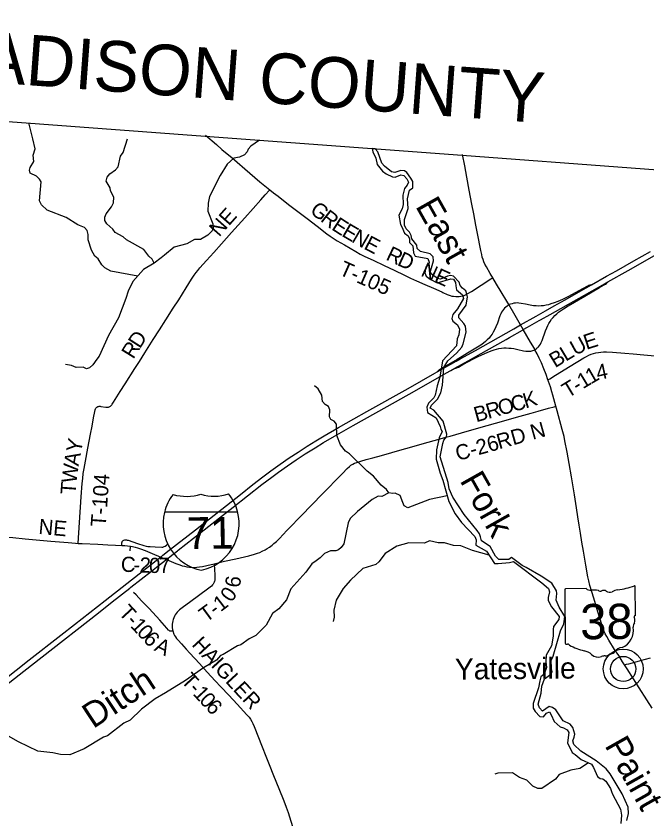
# Model space of a CAD drawing. Extents: x -51392 to 1635000, y 156707 to 696232.
# Drawn here: x 124053 to 136510, y 535301 to 551154 of the extents above; entities that cross this region are included whole.
import ezdxf

# ---------------------------------------------------------------- set-up
doc = ezdxf.new("R2010")
doc.units = 0
for name, color, linetype in [('GM_X_Adjacent_County', 7, 'Continuous'), ('GM_X_Adjacent_County_Text', 7, 'Continuous'), ('GM_X_County', 7, 'Continuous'), ('GM_X_County_Road', 7, 'Continuous'), ('GM_X_County_Road_Text', 7, 'Continuous'), ('GM_X_Interchange_Ramps', 7, 'Continuous'), ('GM_X_Interstate_Route', 7, 'Continuous'), ('GM_X_Interstate_Shield', 7, 'Continuous'), ('GM_X_Minor_River', 7, 'Continuous'), ('GM_X_Minor_River_Text', 7, 'Continuous'), ('GM_X_State_Route', 7, 'Continuous'), ('GM_X_State_Shield', 7, 'Continuous'), ('GM_X_Township', 7, 'Continuous'), ('GM_X_Township_Road', 7, 'Continuous'), ('GM_X_Township_Road_Text', 7, 'Continuous'), ('GM_X_Unincorporated', 7, 'Continuous'), ('GM_X_Unincorporated_Text', 7, 'Continuous')]:
    doc.layers.add(name, color=color, linetype=linetype)

msp = doc.modelspace()

# ---------------------------------------------------------------- linework, layer by layer
at = {"layer": 'GM_X_Adjacent_County'}
msp.add_lwpolyline([(96623, 551154), (109974, 550151), (113344, 549888), (113818, 549851), (117011, 549602), (121021, 549289), (121855, 549224), (127787, 548783), (132864, 548406), (139538, 547909), (147829, 547293), (153416, 546885), (154887, 546778), (157022, 546663), (159649, 546538), (163080, 546381), (166694, 546239), (167692, 546175), (177006, 545575)], dxfattribs=at)
at = {"layer": 'GM_X_County'}
msp.add_lwpolyline([(96623, 551154), (109974, 550151), (113344, 549888), (113818, 549851), (117011, 549602), (121021, 549289), (121855, 549224), (127787, 548783), (132864, 548406), (139538, 547909), (147829, 547293), (153416, 546885), (154887, 546778), (157022, 546663), (159649, 546538), (163080, 546381), (166694, 546239), (167692, 546175), (177006, 545575)], dxfattribs=at)
at = {"layer": 'GM_X_County_Road'}
for points in [[(132627, 542862), (132959, 542956), (133354, 543067), (133685, 543161), (133938, 543232), (134222, 543312), (134364, 543353), (134569, 543411), (134680, 543441), (134710, 543449)], [(127968, 540339), (128169, 540388), (128393, 540438), (128649, 540499), (128760, 540527), (128823, 540547), (128868, 540565), (128913, 540586), (128972, 540615), (129014, 540640), (129055, 540667), (129108, 540707), (129146, 540738), (129195, 540782), (129253, 540840), (129402, 540993), (129721, 541323), (129857, 541465), (130144, 541758), (130224, 541840), (130361, 541982), (130498, 542123), (130589, 542218), (130637, 542263), (130662, 542284), (130676, 542293), (130704, 542309), (130734, 542323), (130780, 542340), (130859, 542364), (130969, 542395), (131096, 542430), (131269, 542479), (131474, 542537), (131632, 542582), (131869, 542647), (132074, 542706), (132312, 542772), (132564, 542844), (132627, 542862)], [(120815, 541135), (120830, 541133), (120865, 541130), (121258, 541098), (121699, 541058), (122026, 541028), (122254, 541009), (122467, 540988), (122957, 540946), (123251, 540920), (123578, 540890), (123823, 540869), (123987, 540855), (124232, 540833), (124738, 540788), (125081, 540756), (125228, 540744), (125279, 540741)], [(126140, 540703), (126144, 540739), (126145, 540756), (126147, 540769), (126151, 540780), (126157, 540788), (126170, 540799), (126184, 540807), (126199, 540812), (126215, 540813), (126232, 540812), (126248, 540808), (126264, 540804), (126451, 540740), (126575, 540699), (126623, 540687), (126655, 540681), (126704, 540677), (126803, 540672), (126934, 540666), (126951, 540668), (126966, 540672), (126981, 540678), (126995, 540687), (127021, 540708), (127060, 540737)], [(125279, 540741), (125359, 540737), (125671, 540724), (125867, 540715), (126015, 540707), (126140, 540703)], [(126140, 540703), (126198, 540697), (126254, 540691), (126313, 540685)], [(126313, 540685), (126354, 540678), (126402, 540667), (126449, 540654), (126512, 540633), (126604, 540599), (126740, 540543), (126909, 540472), (127022, 540424), (127073, 540402), (127209, 540345), (127286, 540317), (127333, 540301), (127380, 540289), (127428, 540279), (127477, 540272), (127526, 540269), (127575, 540268), (127624, 540270), (127673, 540276), (127738, 540286), (127818, 540303), (127968, 540339)], [(136067, 538343), (136108, 538354), (136151, 538366), (136226, 538386), (136386, 538430), (136583, 538483)]]:
    msp.add_lwpolyline(points, dxfattribs=at)
at = {"layer": 'GM_X_Interchange_Ramps'}
for points in [[(135413, 545844), (135397, 545843), (135383, 545840), (135358, 545831), (135347, 545825), (135237, 545765), (135035, 545655), (134947, 545610), (134843, 545560), (134752, 545520), (134676, 545490), (134613, 545469), (134566, 545455), (134518, 545444), (134469, 545435), (134420, 545430), (134371, 545428), (134321, 545430), (134272, 545434), (134207, 545444), (134110, 545464), (134030, 545481), (133981, 545488), (133948, 545490), (133915, 545488), (133883, 545482), (133851, 545474), (133781, 545456)], [(134298, 544565), (134320, 544581), (134346, 544600), (134358, 544612), (134369, 544624), (134389, 544649), (134406, 544677), (134421, 544706), (134440, 544751), (134506, 544936), (134531, 544997), (134551, 545041), (134575, 545084), (134600, 545126), (134629, 545166), (134660, 545204), (134693, 545240), (134729, 545274), (134766, 545305), (134806, 545334), (134860, 545370), (134958, 545430), (135287, 545623), (135574, 545793), (135667, 545845), (135690, 545860), (135709, 545874), (135721, 545885), (135729, 545894), (135736, 545905)], [(133781, 545456), (133748, 545429), (133722, 545408), (133699, 545385), (133677, 545361), (133658, 545334), (133641, 545306), (133626, 545277), (133608, 545232), (133558, 545093), (133528, 545017), (133500, 544958), (133477, 544914), (133452, 544873), (133423, 544833), (133392, 544795), (133358, 544759), (133322, 544726), (133284, 544695), (133231, 544657), (133167, 544617), (132969, 544497), (132865, 544435), (132762, 544375), (132406, 544167), (132393, 544157), (132380, 544143), (132368, 544127)], [(132717, 544200), (132734, 544201), (132743, 544202), (132752, 544205), (132773, 544214), (132789, 544222), (132876, 544272), (133089, 544387), (133162, 544425), (133251, 544466), (133356, 544512), (133432, 544542), (133493, 544563), (133541, 544577), (133588, 544587), (133637, 544595), (133685, 544600), (133734, 544601), (133783, 544599), (133832, 544595), (133881, 544587), (133961, 544571), (134073, 544547), (134121, 544539), (134154, 544536), (134186, 544535), (134202, 544536), (134219, 544538), (134235, 544541), (134298, 544565)]]:
    msp.add_lwpolyline(points, dxfattribs=at)
at = {"layer": 'GM_X_Interstate_Route'}
for points in [[(123501, 537806), (124314, 538443), (124937, 538931), (125206, 539143), (125815, 539616), (126574, 540214), (126821, 540404), (126858, 540433), (126887, 540456), (126909, 540472), (126954, 540507), (127079, 540607), (127595, 541012), (128486, 541710), (128731, 541903), (128925, 542054), (129083, 542172), (129269, 542306), (129444, 542428), (129622, 542544), (129803, 542661), (129970, 542765), (130138, 542865), (130423, 543029), (130722, 543198), (130980, 543343), (131793, 543803), (132322, 544100), (132368, 544127), (132743, 544340), (132821, 544384), (133122, 544553), (133879, 544980), (134015, 545056), (134322, 545229), (134508, 545334), (134679, 545431), (134893, 545553), (135208, 545730), (135413, 545844), (135712, 546015), (135908, 546125), (136250, 546320), (136580, 546504)], [(134408, 545154), (134597, 545261), (135640, 545849), (135736, 545905), (136140, 546131), (136707, 546451)], [(134055, 544954), (134069, 544963), (134154, 545011), (134382, 545140), (134408, 545154)], [(133729, 544769), (133797, 544808), (134055, 544954)], [(132635, 544153), (132717, 544200), (132983, 544349), (133340, 544551), (133729, 544769)], [(131922, 543750), (132554, 544107), (132635, 544153)], [(127256, 540609), (127706, 540962), (128339, 541457), (128908, 541902), (129104, 542051), (129236, 542148), (129410, 542271), (129586, 542391), (129765, 542508), (129959, 542631), (130127, 542733), (130340, 542857), (130711, 543067), (131383, 543445), (131922, 543750)], [(127094, 540481), (127241, 540597), (127256, 540609)], [(126729, 540194), (126829, 540273), (127003, 540409), (127022, 540424), (127048, 540445), (127094, 540481)], [(126321, 539875), (126729, 540194)], [(121071, 535765), (121300, 535945), (121520, 536116), (121791, 536329), (122482, 536876), (123057, 537320), (123178, 537415), (123496, 537664), (124207, 538220), (124568, 538503), (125679, 539373), (125950, 539586), (126299, 539858), (126321, 539875)]]:
    msp.add_lwpolyline(points, dxfattribs=at)
at = {"layer": 'GM_X_Interstate_Shield'}
for p, q in [((126984, 541355), (128427, 541368)), ((128427, 541368), (126984, 541355)), ((128427, 541368), (126984, 541355))]:
    msp.add_line(p, q, dxfattribs=at)
for centre, start, end in [((127895, 541133), 142.2075, 166.3452), ((127420, 542607), 253.5476, 287.5295), ((127968, 542612), 253.5476, 287.5295), ((127520, 541130), 14.7319, 38.8696), ((127895, 541133), 166.3452, 259.0016), ((127520, 541130), 282.0755, 14.7319)]:
    msp.add_arc(centre, 938, start, end, dxfattribs=at)
at = {"layer": 'GM_X_Minor_River'}
msp.add_line((131145, 548535), (131088, 548539), dxfattribs=at)
for points in [[(126457, 546021), (125927, 546115), (125807, 546180), (125746, 546244), (125674, 546361), (125612, 546413), (125541, 546534), (125474, 546735), (125477, 546843), (125456, 546918), (125404, 546978), (125270, 547031), (125046, 547177), (124668, 547320), (124555, 547429), (124513, 547504), (124550, 547884), (124518, 547935), (124455, 547993), (124335, 548052), (124317, 548110), (124332, 548166), (124407, 548282), (124392, 548406), (124431, 548534), (124384, 548729), (124307, 549043)], [(128863, 548705), (128687, 548584), (128634, 548526), (128616, 548470), (128561, 548414), (128463, 548369), (128356, 548348), (128221, 548230), (128081, 548009), (127875, 547590), (127846, 547460), (127843, 547303), (127940, 547050), (127945, 546970), (127923, 546910), (127840, 546826), (127693, 546745), (127578, 546740), (127423, 546655), (127176, 546589), (126982, 546434), (126920, 546380), (126781, 546273), (126573, 546148), (126357, 545913), (126269, 545721), (126224, 545575), (126079, 545197), (125876, 544844), (125692, 544441), (125648, 544379), (125572, 544265), (125504, 544205), (125446, 544186), (125378, 544224), (125241, 544213), (125145, 544252), (125031, 544273)], [(126781, 546273), (126743, 546353), (126677, 546412), (126574, 546543), (126237, 546738), (126171, 546792), (126009, 546882), (125961, 546946), (125846, 547049), (125806, 547114), (125807, 547186), (125831, 547250), (125938, 547385), (125977, 547467), (125984, 547577), (125917, 547704), (125913, 547760), (125832, 547895), (125853, 547975), (125903, 548037), (126020, 548118), (126071, 548174), (126116, 548386), (126169, 548462), (126255, 548732)], [(131088, 548539), (131099, 548474), (131160, 548347), (131181, 548225), (131287, 548094), (131359, 548039), (131485, 547980), (131539, 547976), (131651, 548017), (131707, 548005), (131767, 547938), (131801, 547872), (131778, 547816), (131720, 547750), (131690, 547618), (131699, 547433), (131680, 547347), (131611, 547220), (131646, 547041), (131668, 546991), (131721, 546864), (131795, 546813), (131821, 546755), (131824, 546683), (131888, 546620), (131899, 546482), (131934, 546414), (132181, 546370), (132208, 546293), (132196, 546233), (132145, 546194), (132128, 546085), (132154, 546021), (132228, 545956), (132366, 545885), (132639, 545963), (132691, 545959), (132733, 545891), (132736, 545824), (132752, 545746), (132869, 545651), (132887, 545577), (132769, 545375), (132676, 545258), (132657, 545180), (132679, 545127), (132767, 545057), (132806, 544974), (132799, 544858), (132761, 544780), (132748, 544642), (132471, 544347), (132418, 544021), (132367, 543855), (132329, 543671), (132303, 543613), (132200, 543513), (132167, 543429), (132178, 543325), (132348, 543223), (132425, 543052), (132441, 542998), (132466, 542948), (132411, 542826), (132355, 542588), (132350, 542404), (132426, 542128), (132479, 541992), (132599, 541572), (132725, 541326), (132850, 541155), (133109, 540878), (133137, 540814), (133134, 540704), (133343, 540588), (133498, 540346), (133570, 540342), (133797, 540362), (133873, 540384), (134432, 539963), (134565, 539848), (134587, 539787), (134558, 539673), (134562, 539617), (134625, 539492), (134780, 539297), (134772, 539239), (134666, 539103), (134660, 539043), (134659, 538909), (134625, 538719), (134522, 538537), (134513, 538403), (134530, 538288), (134481, 538162), (134418, 538105), (134394, 538027), (134370, 537891), (134266, 537577), (134267, 537491), (134303, 537422)], [(134710, 537455), (134648, 537502), (134578, 537524), (134447, 537429), (134390, 537494), (134360, 537568), (134422, 537784), (134435, 537924), (134488, 538066), (134605, 538150), (134642, 538203), (134601, 538390), (134656, 538514), (134802, 539018), (134867, 539154), (134886, 539298), (134777, 539485), (134716, 539622), (134733, 539750), (134724, 539802), (134632, 539955), (134423, 540097), (134125, 540264), (134047, 540304), (133836, 540460), (133781, 540421), (133587, 540426), (133523, 540487), (133416, 540680), (133243, 540795), (133223, 540870), (133206, 540930), (133158, 540996), (132900, 541313), (132677, 541653), (132606, 541822), (132585, 541941), (132429, 542451), (132483, 542715), (132501, 542781), (132550, 542843), (132558, 542897), (132485, 543155), (132303, 543372), (132231, 543413), (132254, 543473), (132377, 543588), (132438, 543714), (132473, 543866), (132498, 544215), (132579, 544344), (132751, 544495), (132854, 544617), (132882, 544681), (132944, 544915), (132925, 545031), (132897, 545082), (132794, 545197), (132796, 545247), (132940, 545448), (132967, 545608), (132956, 545665), (132934, 545731), (132866, 545779), (132823, 545834), (132803, 545900), (132688, 546015), (132634, 546032), (132571, 546018), (132436, 545959), (132376, 545971), (132253, 546065), (132237, 546115), (132258, 546183), (132299, 546321), (132287, 546397), (132231, 546456), (132039, 546507), (131976, 546562), (131964, 546630), (131871, 546753), (131857, 546821), (131821, 546887), (131754, 546952), (131724, 547024), (131723, 547135), (131795, 547355), (131780, 547545), (131820, 547719), (131886, 547765), (131891, 547887), (131849, 547955), (131772, 548066), (131720, 548097), (131654, 548103), (131531, 548066), (131467, 548078), (131326, 548188), (131276, 548250), (131199, 548471), (131145, 548535)], [(131416, 541741), (131369, 541807), (131261, 541890), (131114, 542072), (130986, 542167), (130638, 542512), (130558, 542565), (130459, 542686), (130390, 542875), (130378, 543095), (130336, 543156), (130266, 543190), (130244, 543243), (130247, 543377), (130220, 543443), (130156, 543482), (130104, 543546), (130089, 543669), (130018, 543792), (129946, 543852)], [(132567, 541680), (132218, 541607), (131787, 541443), (131717, 541486), (131688, 541550), (131637, 541685), (131541, 541734), (131489, 541724), (131416, 541741), (131278, 541670), (131203, 541676), (131087, 541611), (130792, 541374), (130651, 541235), (130608, 541149), (130527, 540733), (130476, 540659), (130421, 540613), (130367, 540592), (130261, 540596), (130142, 540541), (130061, 540459), (129982, 540396), (129896, 540336), (129778, 540171), (129477, 539844), (129393, 539630), (129239, 539451), (129120, 539358), (128992, 539130), (128790, 538921), (128653, 538858), (128494, 538739), (128426, 538719), (128146, 538551), (128091, 538527), (128008, 538434), (127755, 538287), (127402, 538033), (127003, 537791), (126803, 537674), (126533, 537470), (126305, 537253), (126184, 537190), (125859, 536944), (125783, 536916), (125398, 536684), (125112, 536568), (124928, 536570), (124782, 536605), (124483, 536639), (124101, 536824), (123716, 537041)], [(133393, 540510), (133069, 540600), (132835, 540694), (132694, 540697), (132516, 540750), (132390, 540755), (132220, 540789), (132119, 540745), (131808, 540750), (131575, 540689), (131341, 540544), (131216, 540379), (131157, 540325), (130900, 540249), (130660, 540018), (130514, 539849), (130473, 539787), (130376, 539623), (130330, 539423), (130335, 539287), (130317, 539201)], [(136114, 535273), (136143, 535409), (136138, 535535), (136018, 535798), (135786, 536189), (135705, 536290), (135511, 536451), (135202, 536642), (135064, 536771), (135045, 536844), (135073, 536918), (135088, 536978), (135047, 537104), (134993, 537171), (134853, 537236), (134710, 537455)], [(134303, 537422), (134398, 537323), (134469, 537319), (134525, 537388), (134584, 537418), (134621, 537356), (134676, 537225), (134796, 537120), (134864, 537103), (134936, 537061), (134968, 537006), (134944, 536802), (135037, 536613), (135095, 536571), (135212, 536472), (135414, 536382), (135458, 536318), (135535, 536139), (135587, 536098), (135639, 536094), (135699, 536049), (135792, 535902), (135808, 535844), (135833, 535792), (135989, 535492), (136009, 535374), (135995, 535209)], [(135356, 536408), (135187, 536295), (135010, 536261), (134777, 536176), (134706, 536086), (134438, 535902), (134356, 535899), (134260, 535947), (134142, 536066), (133992, 536118), (133857, 536213), (133568, 536207), (133509, 536187)]]:
    msp.add_lwpolyline(points, dxfattribs=at)
at = {"layer": 'GM_X_State_Route'}
for points in [[(133467, 545987), (133416, 546073), (133342, 546200), (133311, 546258), (133291, 546303), (133274, 546348), (133259, 546395), (133247, 546443), (133231, 546523), (133167, 546861), (133135, 547022), (133090, 547247), (133055, 547441), (133003, 547715), (132955, 547973), (132915, 548195), (132869, 548420)], [(134567, 543938), (134562, 543955), (134556, 543973), (134518, 544079), (134477, 544186), (134426, 544307), (134385, 544397), (134341, 544486), (134298, 544565), (134287, 544587), (134214, 544715), (134069, 544963), (134040, 545013), (134015, 545056), (133907, 545239), (133781, 545456), (133742, 545522), (133633, 545706), (133541, 545861), (133467, 545987)], [(134649, 543669), (134631, 543736), (134603, 543830), (134567, 543938)], [(136613, 537487), (136507, 537653), (136357, 537888), (136243, 538068), (136120, 538262), (136067, 538343), (136031, 538400), (135953, 538525), (135872, 538649), (135759, 538829), (135718, 538900), (135687, 538957), (135666, 539002), (135649, 539047), (135617, 539140), (135541, 539391), (135496, 539549), (135461, 539659), (135420, 539783), (135384, 539909), (135360, 540004), (135342, 540084), (135302, 540310), (135257, 540585), (135228, 540763), (135200, 540942), (135173, 541103), (135145, 541265), (135119, 541444), (135077, 541703), (135019, 542059), (134976, 542318), (134935, 542544), (134891, 542769), (134873, 542849), (134834, 542992), (134735, 543356), (134710, 543449), (134649, 543669)]]:
    msp.add_lwpolyline(points, dxfattribs=at)
at = {"layer": 'GM_X_State_Shield'}
for p, q in [((134888, 539827), (134898, 538770)), ((135310, 539849), (134902, 539845)), ((136285, 539331), (136280, 539884)), ((136285, 539332), (136285, 539331))]:
    msp.add_line(p, q, dxfattribs=at)
for centre, radius, start, end in [((134904, 539829), 16.1, 98.6686, 188.6686), ((135406, 539972), 156, 232.1581, 271.6504), ((135464, 539257), 562, 81.0252, 95.5268), ((135586, 539841), 45.1, 220.3306, 297.6409), ((135654, 539720), 93.8, 55.0052, 119.6797), ((135976, 539532), 297, 97.8847, 121.3074), ((135771, 541294), 1476, 276.383, 289.445), ((136265, 539886), 15.5, 352.4006, 98.2765), ((135773, 539888), 113, 234.3948, 295.3667), ((136269, 539329), 16.6, 290.1424, 8.2727), ((136343, 539101), 105, 137.345, 187.4681), ((136282, 539291), 24, 108.4825, 210.8755), ((136130, 539220), 144, 340.5715, 24.1881), ((135875, 539026), 369, 292.8474, 9.5244), ((134914, 538768), 16.3, 172.4969, 258.8452), ((134916, 538876), 124, 267.8775, 281.1424), ((134943, 538710), 44.8, 30.2869, 93.8103), ((135499, 539664), 1066, 240.9515, 257.737), ((135194, 538298), 334, 47.7227, 76.3745), ((135551, 538710), 212, 231.2389, 286.8304), ((135690, 538632), 113, 269.3156, 316.0878), ((135793, 538531), 31.8, 66.2903, 133.187), ((135778, 538676), 119, 283.4117, 323.8157), ((136036, 538484), 202, 94.9417, 143.1153), ((135677, 538346), 174, 86.2337, 111.7485)]:
    msp.add_arc(centre, radius, start, end, dxfattribs=at)
at = {"layer": 'GM_X_Township'}
msp.add_lwpolyline([(121855, 549224), (127787, 548783), (132864, 548406), (139538, 547909), (147829, 547293)], dxfattribs=at)
at = {"layer": 'GM_X_Township_Road'}
for points in [[(127793, 548799), (128011, 548618), (128119, 548522), (128319, 548352), (128670, 548054), (128870, 547884), (129034, 547747), (129061, 547725)], [(125279, 540741), (125280, 540747), (125306, 541157), (125342, 541664), (125360, 541926), (125369, 542025), (125381, 542122), (125397, 542219), (125424, 542365), (125473, 542622), (125525, 542897), (125555, 543058), (125585, 543219), (125608, 543349), (125616, 543381), (125622, 543396), (125630, 543411), (125640, 543423), (125651, 543434), (125665, 543442), (125681, 543446), (125697, 543448), (125713, 543448), (125730, 543446), (125828, 543432), (125861, 543431), (125877, 543433), (125892, 543437), (125907, 543444), (125920, 543453), (125932, 543464), (125942, 543477), (125951, 543490), (125977, 543533), (126108, 543741), (126205, 543894), (126399, 544198), (126488, 544336), (126593, 544503), (126761, 544765), (126885, 544959), (127008, 545153), (127158, 545388), (127265, 545554), (127414, 545789), (127519, 545956), (127572, 546039), (127611, 546092), (127641, 546131), (127684, 546181), (127815, 546327), (127957, 546486), (128111, 546658), (128307, 546878), (128439, 547025), (128570, 547172), (128734, 547356), (128886, 547527), (128974, 547625), (129055, 547719), (129061, 547725)], [(129061, 547725), (129137, 547665), (129228, 547595), (129332, 547515), (129462, 547416), (129620, 547297), (129802, 547157), (129997, 547006), (130192, 546856), (130258, 546807), (130313, 546770), (130397, 546719), (130539, 546636), (130765, 546502), (130851, 546454), (130938, 546409), (131102, 546332), (131324, 546227), (131517, 546136), (131725, 546037), (131844, 545981), (131963, 545926), (132128, 545852), (132294, 545780), (132458, 545706), (132480, 545697)], [(132480, 545697), (132564, 545659), (132625, 545636), (132656, 545626), (132688, 545620), (132737, 545615), (132770, 545615), (132803, 545616), (132836, 545621), (132868, 545628), (132899, 545638), (132929, 545651), (132973, 545673), (133044, 545715), (133238, 545838), (133431, 545964), (133467, 545987)], [(134556, 543973), (134590, 543994), (134702, 544062), (134997, 544241), (135263, 544403), (135320, 544435), (135364, 544457), (135410, 544476), (135456, 544492), (135503, 544505), (135552, 544514), (135601, 544520), (135650, 544522), (135715, 544522), (135830, 544515), (136075, 544496), (136238, 544482), (136451, 544465), (136663, 544447)], [(126309, 540594), (126313, 540681), (126313, 540685)], [(127968, 540339), (127968, 540331), (127977, 540123), (127980, 540058), (127979, 540042), (127978, 540025), (127975, 540009), (127971, 539994), (127965, 539978), (127959, 539963), (127951, 539949), (127943, 539935), (127933, 539922), (127911, 539897), (127887, 539876), (127835, 539837), (127504, 539597), (127333, 539470), (127282, 539430), (127258, 539408), (127235, 539384), (127215, 539358), (127197, 539331), (127181, 539303), (127167, 539273), (127156, 539242), (127148, 539211), (127142, 539179), (127139, 539146), (127137, 539113), (127139, 539081), (127144, 539038), (127150, 539012)], [(127150, 539012), (127126, 539008), (127107, 539006), (127092, 539011), (127078, 539020), (127066, 539030), (127033, 539066), (126890, 539225), (126679, 539453), (126533, 539608), (126422, 539728), (126375, 539774)], [(127150, 539012), (127171, 538952), (127185, 538922), (127202, 538894), (127220, 538867), (127251, 538829), (127317, 538756), (127415, 538650)], [(127415, 538650), (127485, 538575), (127674, 538370), (127829, 538201), (127984, 538031), (128097, 537912), (128253, 537743), (128421, 537564), (128611, 537359), (128654, 537309), (128683, 537270), (128708, 537227), (128731, 537184), (128757, 537123), (128913, 536726), (128985, 536543), (129052, 536375), (129135, 536161), (129239, 535902), (129338, 535659), (129385, 535536), (129423, 535428), (129537, 535068)]]:
    msp.add_lwpolyline(points, dxfattribs=at)
at = {"layer": 'GM_X_Unincorporated'}
for radius in [393, 249]:
    msp.add_circle((136042, 538262), radius, dxfattribs=at)

# ---------------------------------------------------------------- texts
at = {"layer": 'GM_X_Adjacent_County_Text'}
msp.add_text('MADISON COUNTY', height=1000, rotation=355.7655, dxfattribs=at).set_placement((122226, 549942))
at = {"layer": 'GM_X_County_Road_Text'}
for s, rotation, p in [('O', 15.4707, (133614, 543264)), ('C', 15.6348, (133869, 543335)), ('K', 16.9407, (134113, 543403)), ('B', 15.4685, (133139, 543132)), ('R', 15.4721, (133376, 543198)), ('RD N', 15.6247, (133589, 542599)), ('C-26', 15.7347, (132776, 542367)), ('NE', 354.8783, (124489, 540929)), ('C', 357.649, (126118, 540184)), ('2', 357.7644, (126487, 540168)), ('0', 358.1496, (126674, 540161)), ('7', 1.9918, (126881, 540155)), ('-', 357.6646, (126364, 540173))]:
    msp.add_text(s, height=300, rotation=rotation, dxfattribs=at).set_placement(p)
at = {"layer": 'GM_X_Interstate_Shield'}
msp.add_text('71', height=625, rotation=0.5385, dxfattribs=at).set_placement((127424, 540632))
at = {"layer": 'GM_X_Minor_River_Text'}
for s, height, rotation, p in [('East', 500.1, 299.3877, (131930, 547401)), ('Fork', 500.1, 299.3823, (132805, 541984)), ('Ditch', 500, 33.4011, (125576, 537073)), ('Paint', 500, 299.3892, (135666, 536753))]:
    msp.add_text(s, height=height, rotation=rotation, dxfattribs=at).set_placement(p)
at = {"layer": 'GM_X_State_Shield'}
msp.add_text('38', height=696.1, rotation=0.5385, dxfattribs=at).set_placement((135196, 538847))
at = {"layer": 'GM_X_Township_Road_Text'}
for s, rotation, p in [('G', 321.8076, (129838, 547282)), ('NE', 48.4381, (128062, 546781)), ('R', 322.1108, (130047, 547117)), ('E', 327.17, (130265, 546949)), ('E', 329.7145, (130466, 546820)), ('N', 329.8967, (130661, 546706)), ('E', 332.4502, (130902, 546567)), ('R', 334.6822, (131338, 546351)), ('D', 335.1844, (131563, 546244)), ('T-105', 336.0716, (130410, 546057)), ('NE', 335.7927, (132027, 546032)), ('D', 57.2445, (126498, 544573)), ('E', 18.0248, (135315, 544562)), ('R', 58.088, (126369, 544365)), ('U', 28.7248, (135097, 544441)), ('B', 31.1355, (134697, 544200)), ('L', 31.0701, (134907, 544327)), ('4', 12.1659, (135540, 543963)), ('1', 31.1426, (135246, 543784)), ('1', 30.1492, (135403, 543879)), ('T', 31.2509, (134949, 543604)), ('-', 31.2265, (135141, 543721)), ('Y', 79.3003, (125335, 542517)), ('A', 79.4787, (125287, 542256)), ('W', 82.7393, (125244, 541918)), ('T-104', 85.8316, (125823, 541060)), ('T', 85.9551, (125228, 541699)), ('6', 81.9185, (128471, 539856)), ('0', 54.6161, (128306, 539562)), ('1', 37.3824, (128092, 539380)), ('T', 312.8705, (126062, 539359)), ('T', 36.3472, (127807, 539170)), ('-', 36.4518, (127988, 539303)), ('-', 312.8706, (126214, 539194)), ('1', 312.8712, (126297, 539105)), ('0', 312.8731, (126422, 538971)), ('6', 312.8889, (126547, 538836)), ('HAIGLER', 312.6648, (127508, 538732)), ('A', 333.25, (126764, 538632)), ('T', 312.6445, (127296, 538019)), ('-', 312.7713, (127448, 537854)), ('1', 312.8165, (127531, 537764)), ('0', 312.9011, (127656, 537629)), ('6', 313.0234, (127782, 537494))]:
    msp.add_text(s, height=300, rotation=rotation, dxfattribs=at).set_placement(p)
at = {"layer": 'GM_X_Unincorporated_Text'}
msp.add_text('Yatesville', height=417, rotation=0.5386, dxfattribs=at).set_placement((132720, 538051))

doc.saveas('drawing.dxf')
